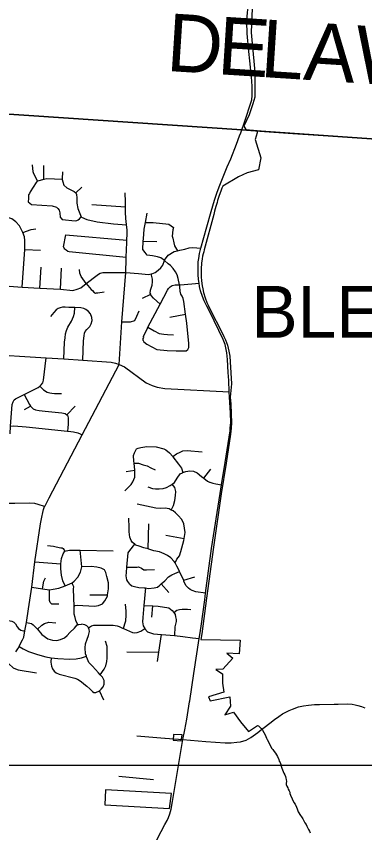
# Model space of a CAD drawing. Extents: x 1659811 to 1934326, y 644115 to 934867.
# Drawn here: x 1856929 to 1862967, y 764329 to 778479 of the extents above; entities that cross this region are included whole.
import ezdxf

# ---------------------------------------------------------------- set-up
doc = ezdxf.new("R2010")
doc.units = 0
for name, color, linetype in [('GM_X_Adjacent_County_Text', 7, 'Continuous'), ('GM_X_City_Street', 7, 'Continuous'), ('GM_X_Corporation', 7, 'Continuous'), ('GM_X_County', 7, 'Continuous'), ('GM_X_County_Road', 7, 'Continuous'), ('GM_X_Township_Text', 7, 'Continuous'), ('SC_Scratch1', 7, 'Continuous')]:
    doc.layers.add(name, color=color, linetype=linetype)

msp = doc.modelspace()

# ---------------------------------------------------------------- linework, layer by layer
at = {"layer": 'GM_X_City_Street'}
for points in [[(1860837, 776510), (1860876, 776625), (1861011, 777030), (1861019, 777105), (1861019, 777267), (1861005, 777431), (1860979, 777707), (1860959, 777869), (1860929, 778184), (1860926, 778385), (1860938, 778550), (1860970, 778758), (1861038, 779200), (1861042, 779227)], [(1851193, 777116), (1851228, 777114), (1853977, 776957), (1854746, 776908), (1855849, 776844), (1860837, 776510)], [(1851242, 777113), (1853977, 776957), (1854746, 776908), (1855849, 776844), (1860837, 776510)], [(1860586, 775869), (1860647, 776011), (1860746, 776261), (1860798, 776408), (1860818, 776461)], [(1860818, 776461), (1860837, 776510)], [(1860837, 776510), (1861151, 776489)], [(1860837, 776510), (1861150, 776489)], [(1857298, 775622), (1857229, 775764), (1857221, 775784), (1857207, 775903)], [(1857407, 775651), (1857408, 775893)], [(1860109, 767756), (1860133, 767908), (1860195, 768367), (1860210, 768482), (1860314, 769257), (1860465, 770206), (1860488, 770360), (1860547, 770745), (1860633, 771296), (1860638, 771339), (1860645, 771441), (1860641, 771603), (1860619, 771968), (1860612, 772166), (1860602, 772305), (1860591, 772531), (1860578, 772649), (1860562, 772731), (1860547, 772789), (1860515, 772880), (1860282, 773356), (1860233, 773457), (1860188, 773548), (1860159, 773620), (1860123, 773719), (1860103, 773796), (1860096, 773856), (1860089, 773919), (1860083, 774004), (1860080, 774068), (1860080, 774146), (1860084, 774222), (1860091, 774284), (1860106, 774366), (1860125, 774459), (1860230, 774829), (1860307, 775098), (1860364, 775294), (1860413, 775431), (1860457, 775554), (1860512, 775695), (1860586, 775869)], [(1857727, 775786), (1857721, 775660), (1857724, 775649), (1857736, 775608), (1857754, 775551), (1857803, 775506), (1857872, 775472), (1857929, 775444), (1857960, 775422), (1857973, 775391), (1857976, 775333), (1857977, 775243), (1857996, 775146), (1858028, 775061), (1858054, 775005), (1858058, 774998), (1858151, 774958), (1858331, 774917), (1858612, 774883), (1858840, 774864)], [(1857724, 775649), (1857456, 775664), (1857407, 775651), (1857298, 775622), (1857291, 775620), (1857274, 775601), (1857169, 775437), (1857155, 775410), (1857142, 775386), (1857140, 775320), (1857137, 775266), (1857162, 775239), (1857195, 775220), (1857548, 775195), (1857625, 775170), (1857651, 775150), (1857670, 775119), (1857681, 775075), (1857688, 774994), (1857698, 774984), (1857725, 774957), (1857952, 774937), (1857980, 774942), (1858001, 774954), (1858023, 774967), (1858054, 775005)], [(1857960, 775422), (1858067, 775517)], [(1858829, 774041), (1858834, 774276), (1858836, 774306), (1858845, 774560), (1858846, 774598), (1858851, 774706), (1858851, 774778), (1858840, 774864), (1858839, 774868), (1858828, 774977), (1858824, 775085), (1858822, 775171), (1858822, 775177), (1858819, 775266), (1858813, 775422)], [(1857028, 773787), (1857074, 774437), (1857079, 774594), (1857071, 774655), (1857042, 774730), (1856987, 774846), (1856919, 774916), (1856851, 774967), (1856800, 774989), (1856708, 775020), (1856611, 775037), (1856360, 775047), (1856260, 775066), (1856193, 775100), (1856147, 775134), (1856103, 775185), (1856062, 775243), (1856028, 775301), (1855972, 775345), (1855924, 775367), (1855856, 775388), (1855762, 775403)], [(1858238, 775216), (1858822, 775177)], [(1859497, 774248), (1859436, 774295), (1859379, 774313), (1859291, 774329), (1859200, 774338), (1859161, 774387), (1859123, 774440), (1859130, 774582), (1859132, 774624), (1859147, 774792), (1859168, 774907), (1859197, 775065)], [(1859168, 774907), (1859212, 774906), (1859300, 774904), (1859573, 774874), (1859614, 774849), (1859653, 774818), (1859642, 774778), (1859631, 774670), (1859642, 774636), (1859657, 774553), (1859670, 774503), (1859724, 774414)], [(1857042, 774730), (1857189, 774782), (1857267, 774796)], [(1857748, 774484), (1857785, 774691), (1858846, 774598)], [(1859130, 774582), (1859366, 774575)], [(1856728, 773807), (1857028, 773787), (1857335, 773766), (1857694, 773749), (1857911, 773728), (1857984, 773747), (1858045, 773774), (1858139, 773846), (1858332, 773992), (1858353, 774012), (1858383, 774027), (1858427, 774038), (1858521, 774038), (1858829, 774041), (1859048, 774022), (1859221, 774004), (1859267, 774015), (1859277, 774017), (1859334, 774040), (1859390, 774080), (1859433, 774118), (1859468, 774165), (1859497, 774248), (1859498, 774252), (1859562, 774337), (1859666, 774401), (1859724, 774414), (1859764, 774423), (1859848, 774445), (1859927, 774465), (1859987, 774474), (1860125, 774459)], [(1857074, 774437), (1857350, 774427)], [(1857748, 774484), (1857759, 774456), (1857794, 774431), (1857821, 774410), (1857845, 774403), (1858836, 774306)], [(1859904, 772706), (1859921, 772736), (1859918, 772806), (1859882, 773158), (1859862, 773317), (1859835, 773537), (1859824, 773586), (1859802, 773626), (1859783, 773663), (1859768, 773713), (1859764, 773793), (1859758, 773825), (1859737, 773932), (1859717, 773997), (1859686, 774050), (1859645, 774107), (1859600, 774158), (1859563, 774191), (1859497, 774248)], [(1857335, 773766), (1857359, 774129)], [(1857694, 773749), (1857713, 774113)], [(1858139, 773846), (1858052, 773970), (1858028, 774025), (1858023, 774091)], [(1858712, 772446), (1858760, 773186), (1858829, 774041)], [(1859420, 773489), (1859365, 773540), (1859308, 773595), (1859267, 773640), (1859259, 773661), (1859252, 773681), (1859255, 773735), (1859283, 773818), (1859290, 773876), (1859287, 773921), (1859267, 774015)], [(1859130, 772862), (1859130, 772894), (1859137, 772912), (1859135, 772930), (1859202, 773075), (1859210, 773089), (1859420, 773489), (1859547, 773730), (1859569, 773760), (1859594, 773789), (1859631, 773815), (1859681, 773825), (1859758, 773825), (1859777, 773825), (1860096, 773856)], [(1858139, 773846), (1858225, 773742), (1858248, 773724), (1858274, 773699), (1858299, 773681), (1858318, 773684), (1858340, 773684), (1858454, 773703)], [(1859116, 773592), (1859259, 773661)], [(1858083, 772520), (1858093, 772856), (1858103, 772938), (1858111, 772987), (1858121, 773014), (1858154, 773053), (1858204, 773100), (1858228, 773149), (1858244, 773206), (1858236, 773261), (1858217, 773320), (1858182, 773364), (1858135, 773398), (1858097, 773413), (1858046, 773426), (1857946, 773431), (1857839, 773431), (1857777, 773435), (1857729, 773436), (1857687, 773428), (1857656, 773416), (1857618, 773389), (1857581, 773345), (1857521, 773278)], [(1857753, 772545), (1857765, 772829), (1857774, 772905), (1857783, 772977), (1857797, 773033), (1857821, 773092), (1857884, 773196), (1857922, 773274), (1857935, 773335), (1857946, 773431)], [(1858760, 773186), (1858911, 773183), (1858982, 773209), (1859019, 773280), (1859056, 773374)], [(1859588, 773263), (1859862, 773317)], [(1859210, 773089), (1859321, 773026), (1859406, 772984), (1859484, 772968), (1859548, 772963), (1859656, 772956)], [(1859130, 772862), (1859139, 772834), (1859190, 772797), (1859279, 772749), (1859366, 772705), (1859546, 772688), (1859700, 772679), (1859820, 772680), (1859872, 772679), (1859904, 772706)], [(1855772, 772483), (1856143, 772622), (1856193, 772633), (1856234, 772636), (1856339, 772631), (1857445, 772557), (1857753, 772545), (1858083, 772520), (1858575, 772486), (1858649, 772466), (1858712, 772446), (1858803, 772406), (1859181, 772127), (1859281, 772079), (1859372, 772050), (1859503, 772030), (1860619, 771968)], [(1856820, 771244), (1856830, 771374), (1856858, 771748), (1856873, 771796), (1856893, 771832), (1856915, 771848), (1857067, 771924), (1857310, 772047), (1857337, 772068), (1857360, 772093), (1857387, 772126), (1857403, 772174), (1857445, 772557)], [(1856921, 767465), (1856954, 767517), (1856979, 767556), (1856986, 767567), (1857010, 767617), (1857039, 767669), (1857057, 767719), (1857078, 767829), (1857103, 767973), (1857141, 768207), (1857198, 768584), (1857249, 769022), (1857351, 769683), (1857372, 769799), (1857386, 769877), (1857403, 769931), (1857419, 769983), (1857427, 769997), (1857496, 770133), (1858068, 771223), (1858712, 772446)], [(1857337, 772068), (1857402, 772002), (1857464, 771967), (1857511, 771951), (1857543, 771949), (1857591, 771942), (1857711, 771943)], [(1857067, 771924), (1857155, 771749), (1857176, 771722), (1857182, 771714), (1857223, 771677), (1857261, 771659), (1857327, 771647), (1857428, 771633), (1857720, 771606), (1857778, 771593), (1857807, 771574), (1857819, 771566), (1857828, 771519), (1857830, 771425), (1857824, 771327), (1857819, 771305), (1857819, 771291)], [(1857071, 771663), (1857176, 771722)], [(1857807, 771574), (1857952, 771719)], [(1856830, 771374), (1856884, 771381), (1857097, 771361), (1857819, 771291), (1857830, 771289), (1857922, 771278), (1857998, 771261), (1858036, 771243), (1858068, 771223)], [(1858808, 770257), (1858881, 770324), (1858917, 770364), (1858950, 770408), (1858981, 770492), (1858984, 770602), (1858983, 770613), (1858971, 770736), (1858968, 770768), (1858963, 770864), (1858980, 770912), (1859015, 770984)], [(1859015, 770984), (1859041, 770994), (1859089, 771005), (1859191, 771020), (1859353, 771018), (1859487, 770982), (1859518, 770964), (1859582, 770915), (1859640, 770849), (1859643, 770846), (1859741, 770716), (1859791, 770646), (1859813, 770571)], [(1859640, 770849), (1859706, 770895), (1859768, 770924), (1859818, 770950), (1859888, 770955), (1860150, 770928)], [(1858832, 770590), (1858983, 770613)], [(1858971, 770736), (1859046, 770731), (1859125, 770704), (1859199, 770685), (1859261, 770654), (1859334, 770619)], [(1860177, 770476), (1860299, 770629)], [(1857419, 769983), (1857309, 770018), (1857251, 770032), (1857151, 770042), (1856903, 770035), (1856771, 770034), (1856685, 770059), (1856606, 770086), (1856548, 770111), (1856518, 770156), (1856476, 770198), (1856447, 770247), (1856426, 770319), (1856417, 770395), (1856427, 770499)], [(1859209, 770322), (1859288, 770297), (1859344, 770289), (1859408, 770288), (1859476, 770295), (1859533, 770312), (1859593, 770346), (1859628, 770371), (1859670, 770401), (1859716, 770474), (1859767, 770548), (1859808, 770569), (1859813, 770571), (1859868, 770587), (1859934, 770600), (1859998, 770596), (1860062, 770564), (1860140, 770504), (1860177, 770476), (1860245, 770422), (1860279, 770404), (1860283, 770403)], [(1859615, 769922), (1859651, 769998), (1859676, 770086), (1859687, 770172), (1859694, 770240), (1859675, 770312), (1859628, 770371)], [(1860283, 770403), (1860333, 770388), (1860388, 770377), (1860488, 770360)], [(1859680, 769006), (1859714, 769069), (1859760, 769127), (1859779, 769201), (1859832, 769393), (1859837, 769429), (1859853, 769531), (1859834, 769680), (1859796, 769758), (1859737, 769829), (1859687, 769875), (1859647, 769906), (1859615, 769922), (1859578, 769940), (1859512, 769951), (1859432, 769948), (1859348, 769956), (1859026, 770025)], [(1859913, 768567), (1859892, 768588), (1859874, 768610), (1859851, 768647), (1859834, 768686), (1859830, 768705), (1859776, 768814), (1859758, 768858), (1859752, 768873), (1859713, 768947), (1859680, 769006), (1859665, 769032), (1859608, 769092), (1859548, 769133), (1859492, 769161), (1859410, 769196), (1859312, 769217), (1859225, 769246), (1859217, 769247), (1859139, 769264), (1859057, 769293), (1858999, 769315), (1858983, 769328), (1858943, 769358), (1858919, 769392), (1858896, 769454), (1858885, 769545), (1858883, 769619), (1858880, 769783)], [(1859217, 769247), (1859227, 769685)], [(1859520, 769483), (1859837, 769429)], [(1858894, 768635), (1858863, 768685), (1858847, 768713), (1858833, 768783), (1858838, 768838), (1858846, 768929), (1858870, 769180), (1858896, 769218), (1858983, 769328)], [(1857198, 768584), (1857382, 768558), (1857504, 768540), (1857567, 768549), (1857667, 768568), (1857774, 768605), (1857896, 768660), (1857934, 768686), (1857995, 768760), (1858041, 768844), (1858066, 768935), (1858038, 769224)], [(1857472, 769307), (1857576, 769294), (1857620, 769286), (1857700, 769269), (1857722, 769265), (1857742, 769255), (1857768, 769210)], [(1857774, 768605), (1857736, 768696), (1857711, 768792), (1857702, 768900), (1857698, 768988), (1857713, 769081), (1857739, 769161), (1857768, 769210), (1857794, 769214), (1857852, 769226), (1858038, 769224)], [(1858038, 769224), (1858608, 769214)], [(1857249, 769022), (1857698, 768988)], [(1857930, 768249), (1857949, 768267), (1857983, 768273), (1858283, 768256), (1858351, 768268), (1858424, 768295), (1858466, 768347), (1858507, 768429), (1858510, 768449), (1858526, 768553), (1858528, 768658), (1858497, 768772), (1858481, 768840), (1858456, 768883), (1858400, 768911), (1858322, 768930), (1858228, 768940), (1858066, 768935)], [(1858846, 768929), (1859022, 768934), (1859048, 768936), (1859098, 768911), (1859141, 768884), (1859187, 768886), (1859323, 768892)], [(1858894, 768635), (1858932, 768610), (1858976, 768598), (1859052, 768577), (1859146, 768575), (1859171, 768571), (1859220, 768564), (1859316, 768575), (1859376, 768587), (1859416, 768619), (1859439, 768640), (1859501, 768696), (1859565, 768764), (1859622, 768798), (1859676, 768821), (1859758, 768858)], [(1859830, 768705), (1860021, 768764)], [(1857382, 768558), (1857404, 768691), (1857436, 768745)], [(1857996, 767934), (1857962, 768004), (1857950, 768061), (1857934, 768115), (1857930, 768249), (1857921, 768554), (1857926, 768592), (1857910, 768626), (1857896, 768660)], [(1859439, 768640), (1859570, 768494)], [(1857665, 768288), (1857604, 768288), (1857545, 768292), (1857516, 768321), (1857504, 768353), (1857504, 768464), (1857504, 768540)], [(1859171, 768571), (1859142, 768264), (1859122, 768056), (1859116, 767986), (1859127, 767913), (1859155, 767868), (1859157, 767865), (1859201, 767811), (1859255, 767794), (1859307, 767778), (1859445, 767765), (1859669, 767748), (1859817, 767731), (1859981, 767704), (1860099, 767693)], [(1860210, 768482), (1860039, 768506), (1859979, 768529), (1859943, 768546), (1859915, 768566), (1859913, 768567)], [(1858203, 768450), (1858510, 768449)], [(1858785, 767866), (1858812, 767947), (1858826, 767999), (1858836, 768099), (1858835, 768171), (1858820, 768291)], [(1859142, 768264), (1859294, 768259), (1859388, 768256), (1859571, 768226), (1859633, 768179), (1859662, 768148), (1859680, 768112), (1859691, 768073), (1859700, 768026), (1859698, 767988), (1859675, 767897), (1859669, 767748)], [(1859277, 768067), (1859294, 768259)], [(1859662, 768148), (1859714, 768184), (1859760, 768200), (1859806, 768204), (1859852, 768205), (1859895, 768201), (1859952, 768199)], [(1856604, 768002), (1856707, 768008), (1856791, 768006), (1856849, 767996), (1856887, 767976), (1856917, 767949), (1856945, 767899), (1856969, 767868), (1857005, 767841), (1857051, 767830), (1857078, 767829)], [(1857103, 767973), (1857191, 767955), (1857223, 767930), (1857294, 767854), (1857370, 767766), (1857475, 767689), (1857557, 767664), (1857632, 767660), (1857696, 767675), (1857762, 767704), (1857808, 767745), (1857854, 767801), (1857935, 767874), (1857981, 767930), (1857996, 767934), (1858015, 767940), (1858057, 767942)], [(1857294, 767854), (1857369, 767926), (1857419, 767956), (1857495, 767975), (1857614, 767969)], [(1858369, 766785), (1858400, 766818), (1858434, 766856), (1858454, 766904), (1858449, 766968), (1858421, 767023), (1858385, 767065), (1858353, 767101), (1858248, 767216), (1858187, 767281), (1858153, 767363), (1858144, 767388), (1858128, 767430), (1858124, 767534), (1858131, 767602), (1858155, 767686), (1858180, 767748), (1858198, 767818), (1858189, 767848), (1858182, 767882), (1858181, 767886), (1858153, 767917), (1858117, 767929), (1858057, 767942)], [(1858182, 767882), (1858235, 767912), (1858274, 767924), (1858324, 767927), (1858610, 767925), (1858677, 767917), (1858713, 767900), (1858767, 767873), (1858785, 767866), (1858944, 767801), (1858976, 767795), (1859022, 767800), (1859088, 767823), (1859155, 767868)], [(1858385, 767065), (1858454, 767161), (1858482, 767221), (1858497, 767295), (1858501, 767355), (1858504, 767453), (1858501, 767557), (1858475, 767650)], [(1859378, 767295), (1859401, 767457), (1859445, 767765)], [(1859935, 766614), (1860006, 767088), (1860099, 767693), (1860109, 767756)], [(1856979, 767556), (1857050, 767516), (1857143, 767471), (1857299, 767416), (1857439, 767375), (1857535, 767362), (1857651, 767347), (1857849, 767334), (1857969, 767345), (1858061, 767362), (1858144, 767388)], [(1857535, 767362), (1857530, 767282), (1857538, 767214), (1857556, 767170), (1857583, 767127), (1857617, 767099), (1857673, 767076), (1857941, 767006), (1857991, 766988), (1858054, 766949), (1858100, 766911), (1858154, 766866), (1858203, 766820), (1858247, 766778), (1858275, 766759), (1858307, 766759), (1858369, 766785)], [(1858846, 767464), (1859401, 767457)], [(1856798, 767255), (1856875, 767189), (1856913, 767170), (1856963, 767152), (1857281, 767098)], [(1858444, 766624), (1858369, 766785)], [(1858415, 761892), (1858540, 762228), (1858822, 762982), (1858965, 763341), (1859046, 763516), (1859284, 764028), (1859356, 764179), (1859439, 764347), (1859505, 764468), (1859543, 764541), (1859567, 764591), (1859589, 764654), (1859613, 764735), (1859638, 764867), (1859818, 765942), (1859852, 766114), (1859884, 766295), (1859932, 766596), (1859935, 766614)], [(1859818, 765942), (1860212, 765909), (1860552, 765886), (1860654, 765886), (1860753, 765895), (1860816, 765906), (1860912, 765935), (1860996, 765981), (1861116, 766067), (1861184, 766121), (1861223, 766152)], [(1859019, 766007), (1859503, 765967), (1859511, 765966)], [(1859511, 765966), (1859818, 765942)], [(1858708, 765308), (1859308, 765249)]]:
    msp.add_lwpolyline(points, dxfattribs=at)
at = {"layer": 'GM_X_Corporation'}
msp.add_lwpolyline([(1861017, 778619), (1861001, 778196), (1861035, 777824), (1861063, 777515), (1861063, 777076), (1861027, 776964), (1860963, 776772), (1860875, 776576), (1860907, 776515), (1861104, 776501), (1861102, 776461), (1861067, 776346), (1861166, 776024), (1861129, 775818), (1860932, 775766), (1860782, 775695), (1860506, 775536), (1860490, 775500), (1860473, 775450), (1860446, 775373), (1860418, 775284), (1860408, 775252), (1860389, 775184), (1860366, 775102), (1860350, 775045), (1860186, 774433), (1860177, 774398), (1860167, 774360), (1860158, 774319), (1860150, 774274), (1860139, 774199), (1860132, 774101), (1860131, 774023), (1860133, 773962), (1860139, 773897), (1860151, 773806), (1860162, 773755), (1860176, 773694), (1860205, 773597), (1860234, 773519), (1860253, 773475), (1860274, 773431), (1860509, 772971), (1860528, 772931), (1860553, 772874), (1860587, 772777), (1860614, 772673), (1860628, 772590), (1860637, 772491), (1860657, 772109), (1860636, 771875), (1860648, 771758), (1860659, 771434), (1860654, 771343), (1860639, 771234), (1860568, 770732), (1860482, 770200), (1860347, 769275), (1860226, 768391), (1860142, 767775), (1860127, 767675), (1860810, 767666), (1860794, 767430), (1860579, 767443), (1860682, 767351), (1860508, 767165), (1860390, 767159), (1860501, 767083), (1860504, 766923), (1860527, 766764), (1860263, 766684), (1860290, 766617), (1860628, 766684), (1860644, 766519), (1860545, 766374), (1860694, 766418), (1860817, 766248), (1860956, 766084), (1861112, 766187), (1861125, 766179), (1861152, 766159), (1861175, 766132), (1861194, 766105), (1861241, 766024), (1861253, 765996), (1861268, 765969), (1861280, 765942), (1861299, 765903), (1861311, 765876), (1861342, 765822), (1861354, 765795), (1861377, 765768), (1861396, 765737), (1861419, 765706), (1861439, 765678), (1861454, 765651), (1861478, 765597), (1861485, 765570), (1861501, 765543), (1861513, 765508), (1861520, 765481), (1861532, 765450), (1861544, 765419), (1861555, 765391), (1861567, 765360), (1861582, 765333), (1861594, 765302), (1861598, 765275), (1861606, 765248), (1861610, 765217), (1861606, 765190), (1861606, 765163), (1861617, 765135), (1861633, 765108), (1861641, 765081), (1861660, 765056), (1861668, 765033), (1861672, 765006), (1861679, 764978), (1861741, 764854), (1861761, 764823), (1861784, 764769), (1861796, 764742), (1861815, 764691), (1861854, 764629), (1861873, 764602), (1861893, 764571), (1861932, 764501), (1861951, 764470), (1861963, 764443), (1861978, 764416), (1861994, 764385), (1862009, 764358), (1862021, 764327)], dxfattribs=at)
for points in [[(1859649, 765932), (1859789, 765923), (1859805, 766023), (1859655, 766032)], [(1858466, 764813), (1859584, 764749), (1859619, 765009), (1858477, 765072)]]:
    msp.add_lwpolyline(points, close=True, dxfattribs=at)
at = {"layer": 'GM_X_County'}
for points in [[(1855849, 776844), (1860837, 776510), (1864331, 776270), (1865938, 776163), (1868321, 776001), (1872401, 775756), (1872453, 775754), (1878568, 775400)], [(1878568, 775400), (1872453, 775754), (1872401, 775756), (1868321, 776001), (1865938, 776163), (1864331, 776270), (1860837, 776510), (1855849, 776844)]]:
    msp.add_lwpolyline(points, dxfattribs=at)
at = {"layer": 'GM_X_County_Road'}
for points in [[(1861150, 776489), (1861724, 776449)], [(1861151, 776489), (1861727, 776449)], [(1861724, 776449), (1862245, 776413)], [(1861727, 776449), (1862250, 776413)], [(1862245, 776413), (1864018, 776291)], [(1862250, 776413), (1864029, 776290)], [(1861223, 766152), (1861321, 766230), (1861403, 766292), (1861477, 766344), (1861544, 766387), (1861613, 766423), (1861657, 766446), (1861718, 766471), (1861823, 766508), (1861907, 766528), (1861991, 766542), (1862100, 766548), (1862186, 766552), (1862439, 766555)], [(1862439, 766555), (1862510, 766556), (1862668, 766560), (1862748, 766554), (1862803, 766545), (1862850, 766533), (1862913, 766515), (1862969, 766494)]]:
    msp.add_lwpolyline(points, dxfattribs=at)
at = {"layer": 'SC_Scratch1'}
msp.add_lwpolyline([(1729596, 899996), (1925846, 899996), (1925846, 765496), (1729596, 765496)], close=True, dxfattribs=at)

# ---------------------------------------------------------------- texts
at = {"layer": 'GM_X_Adjacent_County_Text'}
for s, rotation, p in [('D', 356.3406, (1859516, 777534)), ('E', 356.3415, (1860399, 777478)), ('L', 356.3411, (1861146, 777430)), ('A', 356.3406, (1861892, 777382)), ('W', 356.3413, (1862775, 777326))]:
    msp.add_text(s, height=1000, rotation=rotation, dxfattribs=at).set_placement(p)
at = {"layer": 'GM_X_Township_Text'}
msp.add_text('BLENDON', height=900, rotation=0, dxfattribs=at).set_placement((1861003, 772907))

doc.saveas('drawing.dxf')
